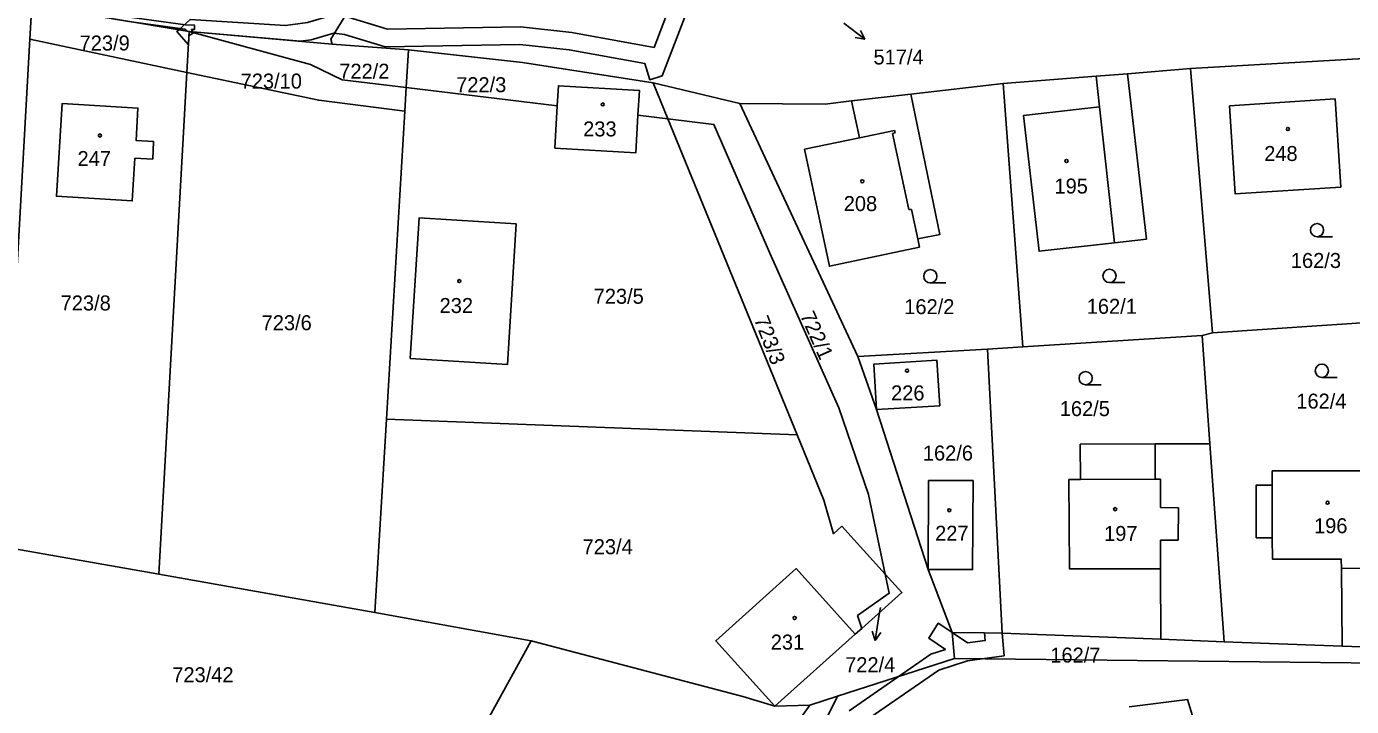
# Model space of a CAD drawing. Extents: x -776734 to -748832, y -1118122 to -976986.
# Drawn here: x -751219.8 to -751069.4, y -1113334.7 to -1113257.6 of the extents above; entities that cross this region are included whole.
import ezdxf

# ---------------------------------------------------------------- set-up
doc = ezdxf.new("R2010")
doc.units = 0
for name, color, linetype in [('KM_Hranice parcel', 7, 'Continuous'), ('KM_Parcelní čísla', 7, 'Continuous'), ('KM_Pop  PČ popisy', 7, 'Continuous'), ('KM_Vnitřní kresba', 7, 'Continuous'), ('KM_Věcná břemena k části', 7, 'Continuous'), ('KM_Značky budov', 7, 'Continuous'), ('KM_Značky kultur', 7, 'Continuous')]:
    doc.layers.add(name, color=color, linetype=linetype)

msp = doc.modelspace()

# ---------------------------------------------------------------- linework, layer by layer
at = {"layer": 'KM_Hranice parcel'}
for p, q in [((-751219.15, -1113255.13), (-751219.37, -1113258.99)), ((-751219.15, -1113255.13), (-751201.29, -1113258.13)), ((-751201.55, -1113262.76), (-751201.29, -1113258.13)), ((-751201.29, -1113258.13), (-751185.06, -1113259.55)), ((-751219.37, -1113258.99), (-751222.61, -1113316.55)), ((-751201.55, -1113262.76), (-751219.37, -1113258.99)), ((-751176.42, -1113260.19), (-751185.06, -1113259.55)), ((-751176.67, -1113264.48), (-751176.42, -1113260.19)), ((-751064.57, -1113260.97), (-751087.69, -1113262.34)), ((-751201.55, -1113262.76), (-751204.76, -1113319.7)), ((-751098.4, -1113263.19), (-751108.96, -1113264.02)), ((-751094.83, -1113262.91), (-751098.4, -1113263.19)), ((-751087.69, -1113262.34), (-751094.83, -1113262.91)), ((-751085.2, -1113292.32), (-751087.69, -1113262.34)), ((-751176.67, -1113264.48), (-751176.83, -1113267.18)), ((-751176.67, -1113264.48), (-751159.54, -1113266.54)), ((-751147, -1113268.04), (-751148.67, -1113263.94)), ((-751138.81, -1113266.31), (-751148.67, -1113263.94)), ((-751108.96, -1113264.02), (-751119.44, -1113265.23)), ((-751108.96, -1113264.02), (-751106.71, -1113293.91)), ((-751138.81, -1113266.31), (-751125.42, -1113294.99)), ((-751119.44, -1113265.23), (-751126.14, -1113266.01)), ((-751176.83, -1113267.18), (-751178.91, -1113302.12)), ((-751150.39, -1113267.63), (-751147, -1113268.04)), ((-751147, -1113268.04), (-751132.33, -1113303.88)), ((-751085.2, -1113292.32), (-751061.41, -1113290.72)), ((-751106.71, -1113293.91), (-751086.38, -1113292.61)), ((-751086.38, -1113292.61), (-751085.2, -1113292.32)), ((-751086.38, -1113292.61), (-751085.49, -1113304.9)), ((-751125.42, -1113294.99), (-751110.72, -1113294.17)), ((-751110.72, -1113294.17), (-751106.71, -1113293.91)), ((-751110.72, -1113294.17), (-751109.07, -1113326.4)), ((-751125.42, -1113294.99), (-751123.32, -1113301.02)), ((-751178.91, -1113302.12), (-751180.23, -1113324.07)), ((-751132.33, -1113303.88), (-751178.91, -1113302.12)), ((-751083.86, -1113327.37), (-751085.49, -1113304.9)), ((-751222.61, -1113316.55), (-751204.76, -1113319.7)), ((-751204.76, -1113319.7), (-751180.23, -1113324.07)), ((-751091.1, -1113319.09), (-751091.08, -1113327.09)), ((-751180.23, -1113324.07), (-751162.51, -1113327.26)), ((-751124.97, -1113325.86), (-751125.75, -1113326.5)), ((-751114.73, -1113326.34), (-751114.48, -1113329.26)), ((-751109.07, -1113326.4), (-751091.08, -1113327.09)), ((-751162.51, -1113327.26), (-751172.37, -1113345.17)), ((-751125.75, -1113326.5), (-751134.85, -1113334.69)), ((-751091.08, -1113327.09), (-751083.86, -1113327.37)), ((-751083.86, -1113327.37), (-751070.5, -1113327.87)), ((-751070.5, -1113327.87), (-751066.06, -1113328.04)), ((-751127.75, -1113333.55), (-751114.48, -1113329.26)), ((-751114.48, -1113329.26), (-751061.02, -1113329.88)), ((-751130.9, -1113334.57), (-751127.75, -1113333.55)), ((-751127.75, -1113333.55), (-751130.83, -1113339.74)), ((-751130.9, -1113334.57), (-751144.8, -1113354.15)), ((-751134.85, -1113334.69), (-751130.9, -1113334.57))]:
    msp.add_line(p, q, dxfattribs=at)
for points in [[(-751185.06, -1113259.55), (-751185.21, -1113259.01), (-751180.79, -1113251.75)], [(-751201.29, -1113258.13), (-751187.52, -1113261.87), (-751183.95, -1113263.6), (-751176.67, -1113264.48)], [(-751148.67, -1113263.94), (-751163.47, -1113261.64), (-751176.42, -1113260.19)], [(-751176.83, -1113267.18), (-751186.59, -1113265.92), (-751201.55, -1113262.76)], [(-751098.4, -1113263.19), (-751098.01, -1113266.67), (-751106.65, -1113267.67), (-751104.87, -1113283.06), (-751096.3, -1113282.09), (-751092.7, -1113281.68), (-751094.83, -1113262.91)], [(-751159.54, -1113266.54), (-751159.41, -1113264.28), (-751150.22, -1113264.81), (-751150.39, -1113267.63)], [(-751207.45, -1113272.49), (-751207.75, -1113277.35), (-751216.36, -1113276.82), (-751215.7, -1113266.28), (-751207.12, -1113266.82), (-751207.33, -1113270.49), (-751205.33, -1113270.62), (-751205.43, -1113272.61), (-751207.45, -1113272.49)], [(-751126.14, -1113266.01), (-751129.15, -1113266.36), (-751138.81, -1113266.31)], [(-751126.14, -1113266.01), (-751125.25, -1113270.18), (-751131.47, -1113271.49), (-751128.67, -1113284.77), (-751118.45, -1113282.59), (-751118.63, -1113281.65), (-751116.13, -1113281.15), (-751119.44, -1113265.23)], [(-751083.27, -1113266.57), (-751082.62, -1113276.55), (-751070.65, -1113275.77), (-751071.3, -1113265.78), (-751083.27, -1113266.57)], [(-751150.39, -1113267.63), (-751150.63, -1113271.9), (-751159.81, -1113271.36), (-751159.54, -1113266.54)], [(-751147, -1113268.04), (-751141.76, -1113268.67), (-751135.42, -1113283.27), (-751127.6, -1113300.84), (-751124.21, -1113310.67), (-751122.32, -1113319.69)], [(-751176.22, -1113295.23), (-751175.2, -1113279.25), (-751164.21, -1113279.96), (-751165.19, -1113295.92), (-751176.22, -1113295.23)], [(-751116.13, -1113300.59), (-751116.49, -1113295.42), (-751123.64, -1113295.89), (-751123.32, -1113301.02), (-751116.13, -1113300.59)], [(-751123.32, -1113301.02), (-751117.47, -1113319.16), (-751114.73, -1113326.34)], [(-751132.33, -1113303.88), (-751129.3, -1113311.29), (-751128.18, -1113315.12), (-751127.25, -1113314.26), (-751122.32, -1113319.69)], [(-751085.49, -1113304.9), (-751091.72, -1113304.93), (-751100.2, -1113304.97), (-751100.18, -1113308.96), (-751101.49, -1113308.97)], [(-751078.44, -1113307.98), (-751078.43, -1113309.6), (-751080.24, -1113309.6), (-751080.23, -1113315.58), (-751078.42, -1113315.58), (-751078.41, -1113318), (-751070.59, -1113317.99), (-751070.58, -1113319.05), (-751070.5, -1113327.87)], [(-751066.07, -1113319.03), (-751066.08, -1113307.97), (-751078.44, -1113307.98)], [(-751117.42, -1113309.09), (-751117.47, -1113319.16), (-751112.41, -1113319.18), (-751112.37, -1113309.09), (-751117.42, -1113309.09)], [(-751101.49, -1113308.97), (-751101.43, -1113319.1), (-751091.1, -1113319.09)], [(-751134.85, -1113334.69), (-751141.56, -1113327.27), (-751132.45, -1113319.07), (-751125.75, -1113326.5)], [(-751124.97, -1113325.86), (-751125.46, -1113324.41), (-751121.87, -1113321.87), (-751122.32, -1113319.69)], [(-751122.32, -1113319.69), (-751120.44, -1113321.78), (-751124.97, -1113325.86)], [(-751114.73, -1113326.34), (-751111.08, -1113326.38), (-751109.07, -1113326.4)], [(-751162.51, -1113327.26), (-751138.49, -1113333.6), (-751134.85, -1113334.69)], [(-751090.32, -1113348.86), (-751084.01, -1113346.83), (-751086.77, -1113338), (-751088.04, -1113333.92), (-751094.66, -1113334.76)]]:
    msp.add_lwpolyline(points, dxfattribs=at)
at = {"layer": 'KM_Pop  PČ popisy'}
for p, q in [((-751127.01, -1113257.16), (-751124.645, -1113259.008)), ((-751124.645, -1113259.008), (-751125.743, -1113258.786)), ((-751124.645, -1113259.008), (-751125.126, -1113257.996)), ((-751122.88, -1113323.48), (-751123.01, -1113324.27)), ((-751123.01, -1113324.27), (-751123.479, -1113327.234)), ((-751123.479, -1113327.234), (-751123.817, -1113326.167)), ((-751123.479, -1113327.234), (-751122.828, -1113326.323))]:
    msp.add_line(p, q, dxfattribs=at)
at = {"layer": 'KM_Vnitřní kresba'}
for p, q in [((-751098.01, -1113266.67), (-751096.3, -1113282.09)), ((-751125.25, -1113270.18), (-751121.27, -1113269.34)), ((-751121.27, -1113269.34), (-751121.2, -1113269.63)), ((-751121.2, -1113269.63), (-751121.5, -1113269.7)), ((-751121.5, -1113269.7), (-751119.65, -1113278.33)), ((-751119.65, -1113278.33), (-751119.35, -1113278.32)), ((-751119.35, -1113278.32), (-751118.63, -1113281.65)), ((-751091.72, -1113304.93), (-751091.7, -1113308.92)), ((-751100.18, -1113308.96), (-751091.7, -1113308.92)), ((-751091.7, -1113308.92), (-751091.09, -1113308.92)), ((-751091.09, -1113308.92), (-751091.11, -1113312.16)), ((-751078.42, -1113315.58), (-751078.43, -1113309.6)), ((-751091.11, -1113312.16), (-751089.07, -1113312.17)), ((-751089.07, -1113312.17), (-751089.11, -1113315.83)), ((-751089.11, -1113315.83), (-751091.11, -1113315.83)), ((-751091.11, -1113315.83), (-751091.1, -1113319.09)), ((-751070.58, -1113319.05), (-751066.07, -1113319.03))]:
    msp.add_line(p, q, dxfattribs=at)
at = {"layer": 'KM_Věcná břemena k části'}
for points in [[(-751247.48, -1113251.87), (-751246.87, -1113251.94), (-751246.64, -1113251.7), (-751230.87, -1113253.45), (-751224.91, -1113254.2), (-751220.14, -1113255.01), (-751219.15, -1113255.13), (-751208.15, -1113256.98), (-751201.81, -1113257.86), (-751201.51, -1113258.09), (-751201.29, -1113258.13), (-751200.9, -1113258.16), (-751201.04, -1113257.9), (-751200.7, -1113257.91), (-751200.68, -1113257.41), (-751201.71, -1113257.37), (-751209.99, -1113256.22), (-751215.98, -1113255.25), (-751220.18, -1113254.49), (-751224.82, -1113253.71), (-751230.87, -1113252.95), (-751246.84, -1113251.18)], [(-751148.53, -1113259.93), (-751157.9, -1113258.22), (-751163.7, -1113257.61), (-751178.78, -1113257.85), (-751183.25, -1113256.5), (-751185.03, -1113256.28), (-751187.88, -1113257.11), (-751190.36, -1113257.45), (-751201.17, -1113256.78), (-751202.48, -1113257.93), (-751201.29, -1113258.13), (-751188.67, -1113259.23), (-751187.46, -1113259.07), (-751184.87, -1113258.32), (-751183.67, -1113258.46), (-751179.06, -1113259.85), (-751163.78, -1113259.61), (-751158.18, -1113260.2), (-751149.6, -1113261.77), (-751149.05, -1113263.6), (-751147.62, -1113263.16), (-751144.09, -1113253.9), (-751145.89, -1113253.51), (-751146.08, -1113253.44)], [(-751201.37, -1113259.62), (-751201.29, -1113258.13), (-751202.48, -1113257.93), (-751202.71, -1113258.13), (-751201.39, -1113259.63)], [(-751201.29, -1113258.13), (-751201.31, -1113258.57), (-751200.83, -1113258.32), (-751200.87, -1113258.24), (-751200.9, -1113258.16)]]:
    msp.add_lwpolyline(points, close=True, dxfattribs=at)
msp.add_lwpolyline([(-751125.14, -1113336.74), (-751116.26, -1113330.59), (-751113.01, -1113329.53), (-751108.85, -1113328.96), (-751109.07, -1113326.4), (-751111.08, -1113326.38), (-751111.01, -1113327.24), (-751112.99, -1113327.51), (-751114.73, -1113326.34), (-751115.24, -1113326), (-751116.32, -1113325.28), (-751117.37, -1113326.98), (-751115.5, -1113328.24), (-751117.16, -1113328.77), (-751126.44, -1113335.2)], dxfattribs=at)
at = {"layer": 'KM_Značky budov'}
for centre in [(-751154.3768, -1113266.3992), (-751076.6468, -1113269.1892), (-751211.4268, -1113269.9292), (-751101.7668, -1113272.8192), (-751124.9368, -1113275.1192), (-751170.6568, -1113286.4492), (-751119.8568, -1113296.6192), (-751072.1468, -1113311.5992), (-751115.0668, -1113312.4492), (-751096.2468, -1113312.3292), (-751132.6068, -1113324.6792)]:
    msp.add_circle(centre, 0.175, dxfattribs=at)
at = {"layer": 'KM_Značky kultur'}
for p, q in [((-751073.343, -1113281.41), (-751071.593, -1113281.41)), ((-751117.213, -1113286.65), (-751115.463, -1113286.65)), ((-751096.883, -1113286.61), (-751095.133, -1113286.61)), ((-751072.793, -1113297.37), (-751071.043, -1113297.37)), ((-751099.593, -1113298.22), (-751097.843, -1113298.22))]:
    msp.add_line(p, q, dxfattribs=at)
for centre in [(-751073.3429, -1113280.6598), (-751117.2129, -1113285.8998), (-751096.8829, -1113285.8598), (-751072.7929, -1113296.6198), (-751099.5929, -1113297.4698)]:
    msp.add_circle(centre, 0.75, dxfattribs=at)

# ---------------------------------------------------------------- texts
at = {"layer": 'KM_Parcelní čísla'}
for s, p in [('723/9', (-751213.73, -1113260.28)), ('517/4', (-751123.66, -1113261.868)), ('722/2', (-751184.27, -1113263.48)), ('723/10', (-751195.46, -1113264.6)), ('722/3', (-751171.01, -1113265.01)), ('233', (-751156.6, -1113270.03)), ('247', (-751213.965, -1113273.39)), ('248', (-751079.335, -1113272.82)), ('195', (-751103.13, -1113276.51)), ('208', (-751127.04, -1113278.5)), ('162/3', (-751076.31, -1113284.96)), ('723/5', (-751155.41, -1113289.02)), ('723/8', (-751215.88, -1113289.78)), ('232', (-751172.89, -1113290.07)), ('162/2', (-751120.17, -1113290.2)), ('162/1', (-751099.47, -1113290.16)), ('723/6', (-751193.08, -1113292.02)), ('226', (-751121.67, -1113299.99)), ('162/4', (-751075.69, -1113300.92)), ('162/5', (-751102.53, -1113301.77)), ('162/6', (-751118.06, -1113306.81)), ('227', (-751116.67, -1113315.91)), ('197', (-751097.5, -1113315.94)), ('196', (-751073.68, -1113315.06)), ('723/4', (-751156.66, -1113317.44)), ('231', (-751135.315, -1113328.26)), ('162/7', (-751103.6, -1113329.74)), ('722/4', (-751126.878, -1113330.828)), ('723/42', (-751203.217, -1113331.97))]:
    msp.add_text(s, height=1.7, dxfattribs=at).set_placement(p)
for s, rotation, p in [('723/3', 290.999997, (-751137.243, -1113290.784)), ('722/1', 294, (-751132.026, -1113290.335))]:
    msp.add_text(s, height=1.7, rotation=rotation, dxfattribs=at).set_placement(p)

doc.saveas('drawing.dxf')
